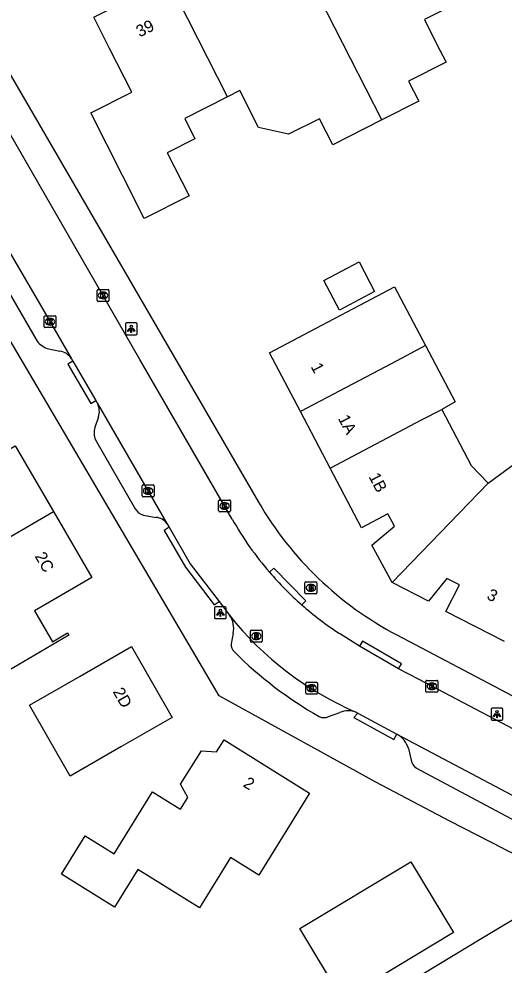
# Model space of a CAD drawing. Extents: x 157321 to 158827, y 386650 to 388532.
# Drawn here: x 157574.9 to 157616, y 387550 to 387629.9 of the extents above; entities that cross this region are included whole.
import ezdxf

# ---------------------------------------------------------------- set-up
doc = ezdxf.new("R2010")
doc.units = 0
for name, color, linetype in [('IMGEO_Brandkraan', 7, 'Continuous'), ('IMGEO_Kolk', 7, 'Continuous'), ('IMGEO_Lichtpunt', 7, 'Continuous'), ('IMGEO_Pand', 7, 'Continuous'), ('IMGEO_Pand_nummerreeks', 7, 'Continuous'), ('IMGEO_Rijbaan_lokaal_open', 7, 'Continuous'), ('IMGEO_Rioolput', 7, 'Continuous'), ('IMGEO_Voetpad_open', 7, 'Continuous')]:
    doc.layers.add(name, color=color, linetype=linetype)

msp = doc.modelspace()

# ---------------------------------------------------------------- linework, layer by layer
at = {"layer": 'IMGEO_Brandkraan'}
for p, q in [((157599.119, 387581.46), (157599.119, 387582.312)), ((157599.194, 387582.386), (157600.046, 387582.386)), ((157599.607, 387582.166), (157599.632, 387582.166)), ((157600.12, 387582.312), (157600.12, 387581.46)), ((157600.046, 387581.386), (157599.194, 387581.386)), ((157599.63, 387581.606), (157599.605, 387581.606))]:
    msp.add_line(p, q, dxfattribs=at)
for points in [[(157599.119, 387581.46), (157599.119, 387582.312)], [(157599.194, 387582.386), (157600.046, 387582.386)], [(157599.467, 387582.086), (157599.467, 387581.686), (157599.68, 387581.686)], [(157599.698, 387582.086), (157599.467, 387582.086)], [(157599.646, 387582.005), (157599.592, 387582.005), (157599.592, 387581.929)], [(157600.12, 387582.312), (157600.12, 387581.46)], [(157600.046, 387581.386), (157599.194, 387581.386)], [(157599.592, 387581.929), (157599.645, 387581.929)], [(157599.654, 387581.853), (157599.592, 387581.853), (157599.592, 387581.772)], [(157599.592, 387581.772), (157599.654, 387581.772)]]:
    msp.add_lwpolyline(points, dxfattribs=at)
for centre, radius, start, end in [((157599.196, 387582.31), 0.0765, 91.55205, 178.44795), ((157599.196, 387582.31), 0.0765, 91.55205, 178.44795), ((157599.647, 387581.967), 0.0379, 267.82845, 90.93552), ((157599.702, 387581.941), 0.145, 59.4692, 91.53667), ((157599.727, 387581.988), 0.0922, 285.51372, 58.15012), ((157600.044, 387582.31), 0.0765, 1.55205, 88.44795), ((157600.044, 387582.31), 0.0765, 1.55205, 88.44795), ((157599.196, 387581.462), 0.0765, 181.55205, 268.44795), ((157599.196, 387581.462), 0.0765, 181.55205, 268.44795), ((157599.655, 387581.812), 0.0404, 269.87594, 90.50774), ((157599.686, 387581.937), 0.251, 268.66757, 293.53466), ((157599.732, 387581.796), 0.105, 301.31148, 78.98903), ((157600.044, 387581.462), 0.0765, 271.55205, 358.44795), ((157600.044, 387581.462), 0.0765, 271.55205, 358.44795)]:
    msp.add_arc(centre, radius, start, end, dxfattribs=at)
for centre, major_axis, ratio, start_param, end_param in [((157599.606, 387581.886), (-0.387, 0.002), 0.722429, 4.712389, 7.853982), ((157599.631, 387581.886), (-0.39, 0.002), 0.717154, 1.570796, 4.712389)]:
    msp.add_ellipse(centre, major_axis=major_axis, ratio=ratio, start_param=start_param, end_param=end_param, dxfattribs=at)
at = {"layer": 'IMGEO_Kolk'}
for p, q in [((157581.547, 387606.149), (157581.547, 387607.001)), ((157581.622, 387607.075), (157582.474, 387607.075)), ((157582.035, 387606.855), (157582.06, 387606.855)), ((157582.548, 387607.001), (157582.548, 387606.149)), ((157582.474, 387606.075), (157581.622, 387606.075)), ((157582.058, 387606.295), (157582.033, 387606.295)), ((157577.063, 387603.933), (157577.063, 387604.785)), ((157577.138, 387604.859), (157577.99, 387604.859)), ((157577.551, 387604.639), (157577.576, 387604.639)), ((157578.064, 387604.785), (157578.064, 387603.933)), ((157577.99, 387603.859), (157577.138, 387603.859)), ((157577.574, 387604.079), (157577.549, 387604.079)), ((157585.355, 387589.645), (157585.355, 387590.497)), ((157585.43, 387590.571), (157586.282, 387590.571)), ((157585.843, 387590.351), (157585.868, 387590.351)), ((157586.356, 387590.497), (157586.356, 387589.645)), ((157586.282, 387589.571), (157585.43, 387589.571)), ((157585.866, 387589.791), (157585.841, 387589.791)), ((157591.821, 387588.376), (157591.821, 387589.228)), ((157591.896, 387589.302), (157592.748, 387589.302)), ((157592.822, 387589.228), (157592.822, 387588.376)), ((157592.332, 387588.522), (157592.307, 387588.522)), ((157592.309, 387589.082), (157592.334, 387589.082)), ((157592.748, 387588.302), (157591.896, 387588.302)), ((157609.345, 387573.146), (157609.345, 387573.998)), ((157609.42, 387574.072), (157610.272, 387574.072)), ((157610.346, 387573.998), (157610.346, 387573.146)), ((157599.182, 387572.986), (157599.182, 387573.838)), ((157599.257, 387573.912), (157600.109, 387573.912)), ((157599.67, 387573.692), (157599.695, 387573.692)), ((157600.183, 387573.838), (157600.183, 387572.986)), ((157609.856, 387573.292), (157609.831, 387573.292)), ((157609.833, 387573.852), (157609.858, 387573.852)), ((157600.109, 387572.912), (157599.257, 387572.912)), ((157599.693, 387573.132), (157599.668, 387573.132)), ((157610.272, 387573.072), (157609.42, 387573.072))]:
    msp.add_line(p, q, dxfattribs=at)
for points in [[(157581.547, 387606.149), (157581.547, 387607.001)], [(157581.622, 387607.075), (157582.474, 387607.075)], [(157581.868, 387606.775), (157581.991, 387606.775), (157581.991, 387606.624), (157582.121, 387606.775), (157582.285, 387606.775), (157582.139, 387606.624), (157582.292, 387606.375), (157582.14, 387606.375), (157582.055, 387606.539), (157581.991, 387606.472), (157581.991, 387606.375), (157581.868, 387606.375), (157581.868, 387606.775)], [(157582.548, 387607.001), (157582.548, 387606.149)], [(157582.474, 387606.075), (157581.622, 387606.075)], [(157577.063, 387603.933), (157577.063, 387604.785)], [(157577.138, 387604.859), (157577.99, 387604.859)], [(157577.384, 387604.559), (157577.507, 387604.559), (157577.507, 387604.408), (157577.637, 387604.559), (157577.801, 387604.559), (157577.655, 387604.408), (157577.808, 387604.159), (157577.656, 387604.159), (157577.571, 387604.323), (157577.507, 387604.256), (157577.507, 387604.159), (157577.384, 387604.159), (157577.384, 387604.559)], [(157578.064, 387604.785), (157578.064, 387603.933)], [(157577.99, 387603.859), (157577.138, 387603.859)], [(157585.355, 387589.645), (157585.355, 387590.497)], [(157585.43, 387590.571), (157586.282, 387590.571)], [(157585.676, 387590.271), (157585.799, 387590.271), (157585.799, 387590.12), (157585.929, 387590.271), (157586.093, 387590.271), (157585.947, 387590.12), (157586.1, 387589.871), (157585.948, 387589.871), (157585.863, 387590.035), (157585.799, 387589.968), (157585.799, 387589.871), (157585.676, 387589.871), (157585.676, 387590.271)], [(157586.356, 387590.497), (157586.356, 387589.645)], [(157586.282, 387589.571), (157585.43, 387589.571)], [(157591.821, 387588.376), (157591.821, 387589.228)], [(157591.896, 387589.302), (157592.748, 387589.302)], [(157592.822, 387589.228), (157592.822, 387588.376)], [(157592.142, 387589.002), (157592.265, 387589.002), (157592.265, 387588.851), (157592.395, 387589.002), (157592.559, 387589.002), (157592.413, 387588.851), (157592.566, 387588.602), (157592.414, 387588.602), (157592.329, 387588.766), (157592.265, 387588.699), (157592.265, 387588.602), (157592.142, 387588.602), (157592.142, 387589.002)], [(157592.748, 387588.302), (157591.896, 387588.302)], [(157609.345, 387573.146), (157609.345, 387573.998)], [(157609.42, 387574.072), (157610.272, 387574.072)], [(157610.346, 387573.998), (157610.346, 387573.146)], [(157599.182, 387572.986), (157599.182, 387573.838)], [(157599.257, 387573.912), (157600.109, 387573.912)], [(157599.503, 387573.612), (157599.626, 387573.612), (157599.626, 387573.461), (157599.756, 387573.612), (157599.92, 387573.612), (157599.774, 387573.461), (157599.927, 387573.212), (157599.775, 387573.212), (157599.69, 387573.376), (157599.626, 387573.309), (157599.626, 387573.212), (157599.503, 387573.212), (157599.503, 387573.612)], [(157600.183, 387573.838), (157600.183, 387572.986)], [(157609.666, 387573.772), (157609.789, 387573.772), (157609.789, 387573.621), (157609.919, 387573.772), (157610.083, 387573.772), (157609.937, 387573.621), (157610.09, 387573.372), (157609.938, 387573.372), (157609.853, 387573.536), (157609.789, 387573.469), (157609.789, 387573.372), (157609.666, 387573.372), (157609.666, 387573.772)], [(157600.109, 387572.912), (157599.257, 387572.912)], [(157610.272, 387573.072), (157609.42, 387573.072)]]:
    msp.add_lwpolyline(points, dxfattribs=at)
for centre, start, end in [((157581.624, 387606.999), 91.55205, 178.44795), ((157581.624, 387606.999), 91.55205, 178.44795), ((157582.472, 387606.999), 1.55205, 88.44795), ((157582.472, 387606.999), 1.55205, 88.44795), ((157581.624, 387606.151), 181.55205, 268.44795), ((157581.624, 387606.151), 181.55205, 268.44795), ((157582.472, 387606.151), 271.55205, 358.44795), ((157582.472, 387606.151), 271.55205, 358.44795), ((157577.14, 387604.783), 91.55205, 178.44795), ((157577.14, 387604.783), 91.55205, 178.44795), ((157577.988, 387604.783), 1.55205, 88.44795), ((157577.988, 387604.783), 1.55205, 88.44795), ((157577.14, 387603.935), 181.55205, 268.44795), ((157577.14, 387603.935), 181.55205, 268.44795), ((157577.988, 387603.935), 271.55205, 358.44795), ((157577.988, 387603.935), 271.55205, 358.44795), ((157585.432, 387590.495), 91.55205, 178.44795), ((157585.432, 387590.495), 91.55205, 178.44795), ((157586.28, 387590.495), 1.55205, 88.44795), ((157586.28, 387590.495), 1.55205, 88.44795), ((157585.432, 387589.647), 181.55205, 268.44795), ((157585.432, 387589.647), 181.55205, 268.44795), ((157586.28, 387589.647), 271.55205, 358.44795), ((157586.28, 387589.647), 271.55205, 358.44795), ((157591.898, 387589.226), 91.55205, 178.44795), ((157591.898, 387589.226), 91.55205, 178.44795), ((157592.746, 387589.226), 1.55205, 88.44795), ((157592.746, 387589.226), 1.55205, 88.44795), ((157591.898, 387588.378), 181.55205, 268.44795), ((157591.898, 387588.378), 181.55205, 268.44795), ((157592.746, 387588.378), 271.55205, 358.44795), ((157592.746, 387588.378), 271.55205, 358.44795), ((157609.422, 387573.996), 91.55205, 178.44795), ((157609.422, 387573.996), 91.55205, 178.44795), ((157610.27, 387573.996), 1.55205, 88.44795), ((157610.27, 387573.996), 1.55205, 88.44795), ((157599.259, 387573.836), 91.55205, 178.44795), ((157599.259, 387573.836), 91.55205, 178.44795), ((157600.107, 387573.836), 1.55205, 88.44795), ((157600.107, 387573.836), 1.55205, 88.44795), ((157599.259, 387572.988), 181.55205, 268.44795), ((157599.259, 387572.988), 181.55205, 268.44795), ((157600.107, 387572.988), 271.55205, 358.44795), ((157600.107, 387572.988), 271.55205, 358.44795), ((157609.422, 387573.148), 181.55205, 268.44795), ((157609.422, 387573.148), 181.55205, 268.44795), ((157610.27, 387573.148), 271.55205, 358.44795), ((157610.27, 387573.148), 271.55205, 358.44795)]:
    msp.add_arc(centre, 0.0765, start, end, dxfattribs=at)
for centre, major_axis, ratio, start_param, end_param in [((157582.034, 387606.575), (-0.387, 0.002), 0.722429, 4.712389, 7.853982), ((157582.059, 387606.575), (-0.39, 0.002), 0.717154, 1.570796, 4.712389), ((157577.55, 387604.359), (-0.387, 0.002), 0.722429, 4.712389, 7.853982), ((157577.575, 387604.359), (-0.39, 0.002), 0.717154, 1.570796, 4.712389), ((157585.842, 387590.071), (-0.387, 0.002), 0.722429, 4.712389, 7.853982), ((157585.867, 387590.071), (-0.39, 0.002), 0.717154, 1.570796, 4.712389), ((157592.308, 387588.802), (-0.387, 0.002), 0.722429, 4.712389, 7.853982), ((157592.333, 387588.802), (-0.39, 0.002), 0.717154, 1.570796, 4.712389), ((157599.669, 387573.412), (-0.387, 0.002), 0.722429, 4.712389, 7.853982), ((157599.694, 387573.412), (-0.39, 0.002), 0.717154, 1.570796, 4.712389), ((157609.832, 387573.572), (-0.387, 0.002), 0.722429, 4.712389, 7.853982), ((157609.857, 387573.572), (-0.39, 0.002), 0.717154, 1.570796, 4.712389)]:
    msp.add_ellipse(centre, major_axis=major_axis, ratio=ratio, start_param=start_param, end_param=end_param, dxfattribs=at)
at = {"layer": 'IMGEO_Lichtpunt'}
for p, q in [((157583.933, 387604.159), (157583.933, 387603.352)), ((157583.933, 387604.159), (157583.933, 387603.352)), ((157584.835, 387604.254), (157584.027, 387604.254)), ((157584.835, 387604.254), (157584.027, 387604.254)), ((157584.929, 387603.352), (157584.929, 387604.159)), ((157584.929, 387603.352), (157584.929, 387604.159)), ((157584.027, 387603.258), (157584.835, 387603.258)), ((157584.027, 387603.258), (157584.835, 387603.258)), ((157591.466, 387580.184), (157591.466, 387579.377)), ((157591.466, 387580.184), (157591.466, 387579.377)), ((157592.368, 387580.279), (157591.56, 387580.279)), ((157592.368, 387580.279), (157591.56, 387580.279)), ((157592.462, 387579.377), (157592.462, 387580.184)), ((157592.462, 387579.377), (157592.462, 387580.184)), ((157591.56, 387579.283), (157592.368, 387579.283)), ((157591.56, 387579.283), (157592.368, 387579.283)), ((157614.849, 387571.619), (157614.849, 387570.812)), ((157614.849, 387571.619), (157614.849, 387570.812)), ((157615.751, 387571.714), (157614.943, 387571.714)), ((157615.751, 387571.714), (157614.943, 387571.714)), ((157615.845, 387570.812), (157615.845, 387571.619)), ((157615.845, 387570.812), (157615.845, 387571.619)), ((157614.943, 387570.718), (157615.751, 387570.718)), ((157614.943, 387570.718), (157615.751, 387570.718))]:
    msp.add_line(p, q, dxfattribs=at)
for points in [[(157584.307, 387603.823), (157584.346, 387603.795), (157584.158, 387603.533), (157584.12, 387603.56), (157584.307, 387603.823)], [(157584.409, 387603.775), (157584.456, 387603.775), (157584.456, 387603.453), (157584.409, 387603.453), (157584.409, 387603.775)], [(157584.519, 387603.795), (157584.557, 387603.822), (157584.744, 387603.56), (157584.705, 387603.532), (157584.519, 387603.795)], [(157591.84, 387579.848), (157591.879, 387579.82), (157591.691, 387579.558), (157591.653, 387579.585), (157591.84, 387579.848)], [(157591.942, 387579.8), (157591.989, 387579.8), (157591.989, 387579.478), (157591.942, 387579.478), (157591.942, 387579.8)], [(157592.052, 387579.82), (157592.09, 387579.847), (157592.277, 387579.585), (157592.238, 387579.557), (157592.052, 387579.82)], [(157615.223, 387571.283), (157615.262, 387571.255), (157615.074, 387570.993), (157615.036, 387571.02), (157615.223, 387571.283)], [(157615.325, 387571.235), (157615.372, 387571.235), (157615.372, 387570.913), (157615.325, 387570.913), (157615.325, 387571.235)], [(157615.435, 387571.255), (157615.473, 387571.282), (157615.66, 387571.02), (157615.621, 387570.992), (157615.435, 387571.255)]]:
    msp.add_lwpolyline(points, dxfattribs=at)
for centre in [(157584.432, 387603.957), (157591.965, 387579.982), (157615.348, 387571.417)]:
    msp.add_circle(centre, 0.0994, dxfattribs=at)
for centre, start, end in [((157584.027, 387604.159), 90, 180), ((157584.027, 387604.159), 90, 180), ((157584.835, 387604.159), 0, 90), ((157584.835, 387604.159), 0, 90), ((157584.027, 387603.352), 180, 270), ((157584.027, 387603.352), 180, 270), ((157584.835, 387603.352), 270, 0), ((157584.835, 387603.352), 270, 360), ((157591.56, 387580.184), 90, 180), ((157591.56, 387580.184), 90, 180), ((157592.368, 387580.184), 0, 90), ((157592.368, 387580.184), 0, 90), ((157591.56, 387579.377), 180, 270), ((157591.56, 387579.377), 180, 270), ((157592.368, 387579.377), 270, 0), ((157592.368, 387579.377), 270, 360), ((157614.943, 387571.619), 90, 180), ((157614.943, 387571.619), 90, 180), ((157615.751, 387571.619), 0, 90), ((157615.751, 387571.619), 0, 90), ((157614.943, 387570.812), 180, 270), ((157614.943, 387570.812), 180, 270), ((157615.751, 387570.812), 270, 0), ((157615.751, 387570.812), 270, 360)]:
    msp.add_arc(centre, 0.0946, start, end, dxfattribs=at)
at = {"layer": 'IMGEO_Pand'}
for points in [[(157592.556, 387623.351), (157588.948, 387621.527), (157589.82, 387619.801), (157587.478, 387618.617), (157589.319, 387614.973), (157585.531, 387613.059), (157583.69, 387616.703), (157581.017, 387621.993), (157584.471, 387623.739), (157582.602, 387627.437), (157581.273, 387630.067), (157587.544, 387633.236)], [(157592.556, 387623.351), (157587.544, 387633.236)], [(157605.61, 387621.392), (157600.33, 387631.799)], [(157612.524, 387631.558), (157609.21, 387629.883), (157610.249, 387627.828), (157611.041, 387626.261), (157607.88, 387624.664), (157608.735, 387622.972), (157605.61, 387621.392)], [(157605.61, 387621.392), (157601.464, 387619.297), (157600.35, 387621.501), (157597.737, 387620.18), (157595.183, 387620.749), (157593.601, 387623.879), (157592.556, 387623.351)], [(157605.008, 387606.913), (157602.029, 387605.343), (157600.715, 387607.838), (157603.693, 387609.407), (157605.008, 387606.913)], [(157598.731, 387596.772), (157596.119, 387601.729), (157600.543, 387604.06), (157603.756, 387605.753), (157606.697, 387607.303), (157609.309, 387602.346)], [(157609.309, 387602.346), (157606.451, 387600.821), (157598.731, 387596.772)], [(157609.309, 387602.346), (157611.814, 387597.591), (157610.678, 387596.952)], [(157601.249, 387591.991), (157598.731, 387596.772)], [(157601.249, 387591.991), (157608.97, 387596.07), (157610.678, 387596.952)], [(157610.678, 387596.952), (157613.172, 387592.218), (157614.613, 387590.723)], [(157566.627, 387581.811), (157563.553, 387587.11), (157562.235, 387586.345), (157560.405, 387589.5), (157565.052, 387592.196), (157569.376, 387594.705), (157569.497, 387594.497), (157568.227, 387593.76), (157569.787, 387591.071), (157571.06, 387591.81), (157574.627, 387593.879), (157577.853, 387588.319)], [(157614.613, 387590.723), (157616.951, 387592.439), (157622.464, 387589.593), (157621.647, 387588.201)], [(157606.488, 387582.341), (157604.769, 387585.502), (157606.674, 387587.083), (157606.119, 387588.136), (157603.897, 387586.966), (157601.249, 387591.991)], [(157606.488, 387582.341), (157614.613, 387590.723)], [(157577.853, 387588.319), (157581.086, 387582.748), (157577.511, 387580.674), (157576.247, 387579.941), (157577.762, 387577.33), (157579.049, 387578.077), (157579.164, 387577.877), (157574.84, 387575.368), (157570.217, 387572.686), (157568.436, 387575.756), (157569.711, 387576.495), (157566.627, 387581.811)], [(157566.627, 387581.811), (157577.853, 387588.319)], [(157615.975, 387577.344), (157611.024, 387579.899), (157612.176, 387582.131), (157611.119, 387582.677), (157609.552, 387580.759), (157606.488, 387582.341)], [(157579.281, 387565.996), (157575.843, 387571.973), (157580.105, 387574.425), (157584.439, 387576.918), (157587.877, 387570.941), (157583.543, 387568.448), (157579.281, 387565.996)], [(157590.189, 387554.874), (157584.985, 387558.099), (157583.02, 387554.928), (157578.525, 387557.714), (157580.532, 387560.953), (157582.98, 387559.435), (157586.222, 387564.665), (157588.541, 387563.228), (157588.597, 387563.193), (157589.209, 387564.179), (157588.606, 387565.306), (157590.369, 387568.119), (157591.637, 387568.041), (157592.273, 387569.062), (157599.509, 387564.55), (157595.301, 387557.759), (157595.224, 387557.636), (157592.823, 387559.124), (157590.189, 387554.874)], [(157598.677, 387553.115), (157608.066, 387558.759), (157611.686, 387552.79), (157602.28, 387547.12), (157598.677, 387553.115)], [(157614.071, 387552.297), (157618.353, 387554.878), (157619.996, 387552.112), (157621.535, 387553.047), (157624.3, 387548.504), (157623.418, 387547.969), (157624.991, 387545.409), (157620.709, 387542.83), (157617.099, 387540.655), (157615.556, 387543.22), (157612.396, 387541.31), (157609.214, 387539.387), (157606.256, 387544.106), (157609.406, 387546.08), (157607.857, 387548.552), (157614.071, 387552.297)]]:
    msp.add_lwpolyline(points, dxfattribs=at)
at = {"layer": 'IMGEO_Rijbaan_lokaal_open'}
for points in [[(157592.972, 387587.676), (157585.163, 387601.178), (157569.171, 387628.871)], [(157566.086, 387623.997), (157577.059, 387605.232), (157579.379, 387601.234)], [(157579.379, 387601.234), (157579.498, 387601.029)], [(157579.498, 387601.029), (157581.434, 387597.692)], [(157581.434, 387597.692), (157581.569, 387597.46)], [(157581.569, 387597.46), (157587.448, 387587.329)], [(157587.448, 387587.329), (157587.637, 387587.005)], [(157587.637, 387587.005), (157589.426, 387583.921), (157591.856, 387580.724)], [(157591.856, 387580.724), (157592.741, 387579.58)], [(157603.729, 387576.947), (157602.027, 387578.033)], [(157607.038, 387575.034), (157603.729, 387576.947)], [(157627.934, 387564.067), (157608.766, 387574.133), (157607.038, 387575.034)], [(157603.499, 387571.355), (157603.588, 387571.307)], [(157603.588, 387571.307), (157606.88, 387569.524)], [(157606.88, 387569.524), (157616.619, 387564.389), (157621.535, 387561.781)]]:
    msp.add_lwpolyline(points, dxfattribs=at)
for centre, radius, start, end in [((157617.417, 387601.541), 28.104, 209.5603, 220.74926), ((157617.212, 387601.361), 27.831, 220.74572, 228.70921), ((157617.223, 387601.327), 27.812, 228.64505, 236.88071), ((157614.229, 387596.538), 27.373, 218.27925, 246.9215)]:
    msp.add_arc(centre, radius, start, end, dxfattribs=at)
at = {"layer": 'IMGEO_Rioolput'}
for p, q in [((157594.501, 387577.378), (157594.501, 387578.23)), ((157594.576, 387578.304), (157595.428, 387578.304)), ((157594.989, 387578.084), (157595.014, 387578.084)), ((157595.502, 387578.23), (157595.502, 387577.378)), ((157595.428, 387577.304), (157594.576, 387577.304)), ((157595.012, 387577.524), (157594.987, 387577.524))]:
    msp.add_line(p, q, dxfattribs=at)
for points in [[(157594.501, 387577.378), (157594.501, 387578.23)], [(157594.576, 387578.304), (157595.428, 387578.304)], [(157595.09, 387578.002), (157594.838, 387578.004), (157594.838, 387577.604)], [(157595.502, 387578.23), (157595.502, 387577.378)], [(157595.428, 387577.304), (157594.576, 387577.304)], [(157594.838, 387577.604), (157594.962, 387577.604), (157594.962, 387577.766), (157594.973, 387577.766)], [(157595.016, 387577.923), (157594.962, 387577.923), (157594.962, 387577.842)], [(157594.962, 387577.842), (157595.014, 387577.842)], [(157595.02, 387577.737), (157595.091, 387577.604), (157595.231, 387577.604), (157595.166, 387577.73)]]:
    msp.add_lwpolyline(points, dxfattribs=at)
for centre, radius, start, end in [((157594.578, 387578.228), 0.0765, 91.55205, 178.44795), ((157594.578, 387578.228), 0.0765, 91.55205, 178.44795), ((157595.089, 387577.892), 0.109, 350.36119, 89.41601), ((157595.426, 387578.228), 0.0765, 1.55205, 88.44795), ((157595.426, 387578.228), 0.0765, 1.55205, 88.44795), ((157594.578, 387577.38), 0.0765, 181.55205, 268.44795), ((157594.578, 387577.38), 0.0765, 181.55205, 268.44795), ((157594.972, 387577.713), 0.0533, 26.02933, 88.69889), ((157594.998, 387578.031), 0.19, 274.7715, 282.96867), ((157595.022, 387577.827), 0.0964, 77.00612, 93.18647), ((157595.036, 387577.884), 0.0378, 276.66336, 79.67722), ((157595.087, 387577.892), 0.112, 277.58423, 350.98172), ((157595.071, 387577.677), 0.108, 29.51342, 73.79051), ((157595.426, 387577.38), 0.0765, 271.55205, 358.44795), ((157595.426, 387577.38), 0.0765, 271.55205, 358.44795)]:
    msp.add_arc(centre, radius, start, end, dxfattribs=at)
for centre, major_axis, ratio, start_param, end_param in [((157594.988, 387577.804), (-0.387, 0.002), 0.722429, 4.712389, 7.853982), ((157595.013, 387577.804), (-0.39, 0.002), 0.717154, 1.570796, 4.712389)]:
    msp.add_ellipse(centre, major_axis=major_axis, ratio=ratio, start_param=start_param, end_param=end_param, dxfattribs=at)
at = {"layer": 'IMGEO_Voetpad_open'}
for points in [[(157570.984, 387630.438), (157573.399, 387626.195), (157573.576, 387626.3), (157595.2, 387589.106)], [(157615.927, 387559.839), (157611.374, 387562.193), (157605.111, 387565.47), (157601.282, 387567.578), (157591.851, 387572.768), (157565.719, 387617.13), (157560.875, 387625.389)], [(157566.089, 387620.624), (157576.38, 387602.845)], [(157577.315, 387602.091), (157578.406, 387601.882)], [(157579.498, 387601.029), (157579.067, 387600.776), (157581.003, 387597.439), (157581.434, 387597.692)], [(157581.665, 387596.329), (157581.355, 387595.417)], [(157581.413, 387594.388), (157584.772, 387588.568)], [(157585.455, 387588.031), (157586.533, 387587.835)], [(157587.637, 387587.005), (157587.218, 387586.733), (157589.015, 387583.636), (157591.43, 387580.454), (157591.856, 387580.724)], [(157598.847, 387580.45), (157599.202, 387580.801), (157596.482, 387583.548), (157596.127, 387583.196)], [(157593.043, 387578.059), (157592.883, 387577.146)], [(157607.038, 387575.034), (157607.288, 387575.466), (157603.979, 387577.379), (157603.729, 387576.947)], [(157606.894, 387577.906), (157627.522, 387567.062), (157630.42, 387566.376), (157630.63, 387566.322)], [(157601.109, 387571.02), (157602.053, 387571.347)], [(157603.588, 387571.307), (157603.261, 387570.924), (157606.629, 387569.091), (157606.88, 387569.524)], [(157607.868, 387568.31), (157608.096, 387567.327)], [(157608.503, 387566.683), (157618.262, 387561.486)]]:
    msp.add_lwpolyline(points, dxfattribs=at)
for centre, radius, start, end in [((157578.098, 387604.019), 2.081, 214.34169, 247.89171), ((157578.147, 387600.438), 1.467, 32.85593, 79.81831), ((157580.245, 387596.778), 1.489, 342.44633, 27.25702), ((157582.745, 387594.979), 1.457, 162.51596, 203.93621), ((157585.659, 387588.993), 0.984, 205.61546, 258.03304), ((157620.523, 387603.841), 29.298, 210.19456, 242.27767), ((157586.394, 387586.504), 1.339, 38.06909, 84.04524), ((157591.245, 387578.492), 1.85, 346.45056, 36.00989), ((157593.699, 387577.078), 0.819, 175.22356, 227.70347), ((157617.408, 387600.895), 34.424, 225.19124, 240.23217), ((157600.706, 387571.838), 0.912, 244.75982, 296.25296), ((157602.786, 387569.621), 1.875, 67.636, 112.99797), ((157605.886, 387567.706), 2.072, 16.94251, 61.33754), ((157609.187, 387567.566), 1.116, 192.34245, 232.2423), ((157626.039, 387580.743), 23.222, 244.18504, 252.80931)]:
    msp.add_arc(centre, radius, start, end, dxfattribs=at)

# ---------------------------------------------------------------- texts
at = {"layer": 'IMGEO_Pand_nummerreeks'}
for s, rotation, p in [('39', 26.81442, (157585.151, 387628.352)), ('1', 297.78251, (157599.579, 387600.567)), ('1A', 297.78251, (157601.887, 387596.186)), ('1B', 297.78251, (157604.47, 387591.283)), ('2C', 300.12591, (157576.241, 387584.561)), ('3', 332.69856, (157614.411, 387580.987)), ('2D', 299.90819, (157582.842, 387573.115)), ('2', 328.05187, (157593.822, 387565.15))]:
    msp.add_text(s, height=1, rotation=rotation, dxfattribs=at).set_placement(p)

doc.saveas('drawing.dxf')
